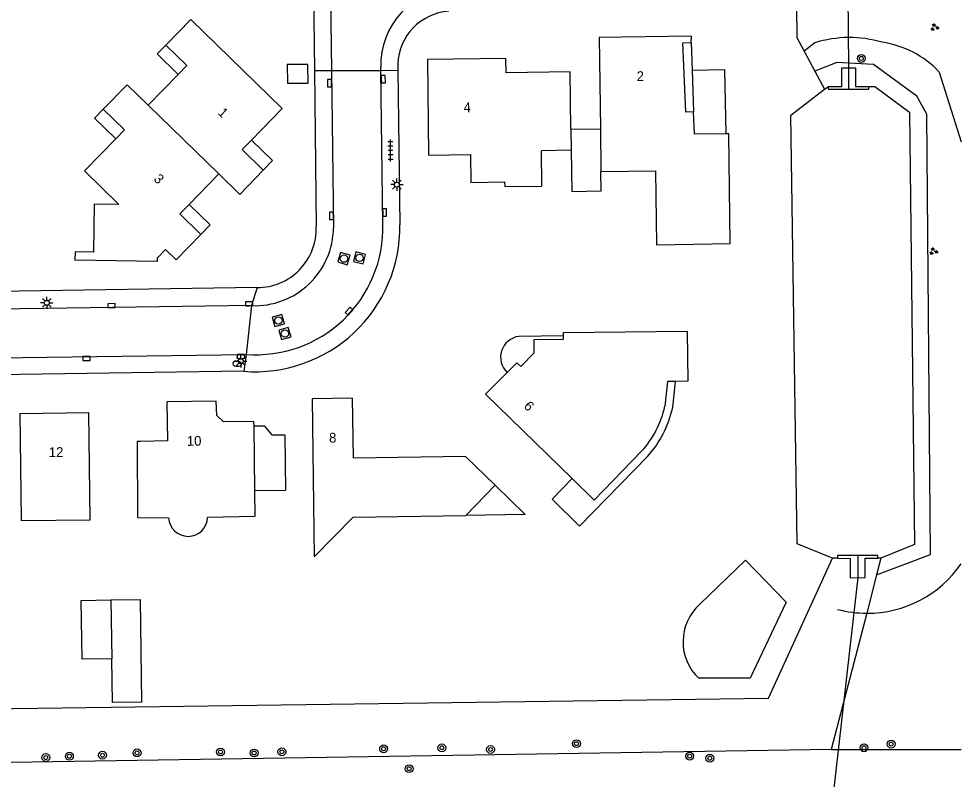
# Model space of a CAD drawing. Extents: x 128999 to 131010, y 395498 to 399007.
# Drawn here: x 130904 to 131000, y 395695.7 to 395773.2 of the extents above; entities that cross this region are included whole.
import ezdxf

# ---------------------------------------------------------------- set-up
doc = ezdxf.new("R2010")
doc.units = 0
for name, color, linetype in [('gg-anno-huisnummerreeks BGT', 7, 'Continuous'), ('gg-bbg-gedigitaliseerde bebouwing', 7, 'Continuous'), ('gg-bbg-gedigitaliseerde bijgebouw', 7, 'Continuous'), ('gg-bbg-hoofdgebouw', 7, 'Continuous'), ('gg-bbg-luifel en loopbrug', 7, 'Continuous'), ('gg-bbg-tussenscheiding', 7, 'Continuous'), ('gg-knt-BGT kruinlijn', 7, 'Continuous'), ('gg-knt-bovenkant onderkant talud', 7, 'Continuous'), ('gg-knt-verharding', 7, 'Continuous'), ('gg-kntw-beschoeiing', 7, 'Continuous'), ('gg-kwrk-duiker nz buis', 7, 'Continuous'), ('gg-kwrk-uitstroombak niveau min 01', 7, 'Continuous'), ('gt-grn-groengrens', 7, 'Continuous'), ('gt-grn-vlakafsluiter', 7, 'Continuous'), ('gt-grn-weggrens', 7, 'Continuous'), ('gt-symb-boom', 7, 'Continuous'), ('gt-symb-brandkraan', 7, 'Continuous'), ('gt-symb-groenvak', 7, 'Continuous'), ('gt-symb-kolk', 7, 'Continuous'), ('gt-symb-lichtmast', 7, 'Continuous'), ('gt-symb-rioolschacht', 7, 'Continuous'), ('gt-symb-tegel verharding', 7, 'Continuous')]:
    doc.layers.add(name, color=color, linetype=linetype)

# ---------------------------------------------------------------- blocks, each defined once
blk = doc.blocks.new('gt0-BOOM')
at = {"layer": 'gt-symb-boom'}
for radius in [0.4, 0.2]:
    blk.add_circle((0, 0), radius, dxfattribs=at)
blk = doc.blocks.new('gt0-GRVAK')
at = {"layer": 'gt-symb-groenvak'}
for p, q in [((-0.11, 0.189), (-0.228, 0.24)), ((-0.182, 0.153), (0.088, 0.153)), ((-0.091, 0.211), (-0.156, 0.322)), ((-0.047, 0.214), (-0.047, 0.393)), ((-0.004, 0.211), (0.061, 0.322)), ((0.015, 0.189), (0.133, 0.24)), ((0.262, -0.052), (0.197, 0.059)), ((0.305, -0.049), (0.305, 0.13)), ((0.349, -0.052), (0.414, 0.059)), ((-0.245, -0.228), (-0.363, -0.177)), ((-0.318, -0.264), (-0.047, -0.264)), ((-0.226, -0.206), (-0.291, -0.095)), ((-0.183, -0.203), (-0.183, -0.024)), ((-0.139, -0.206), (-0.074, -0.095)), ((-0.12, -0.228), (-0.002, -0.177)), ((0.243, -0.074), (0.125, -0.023)), ((0.17, -0.11), (0.441, -0.11)), ((0.368, -0.074), (0.486, -0.023))]:
    blk.add_line(p, q, dxfattribs=at)
blk = doc.blocks.new('gt0-KOLK')
at = {"layer": 'gt-symb-kolk'}
blk.add_lwpolyline([(0, 0), (0.375, 0), (0.375, 0.4), (-0.375, 0.4), (-0.375, 0), (0, 0)], dxfattribs=at)
blk = doc.blocks.new('gt0-LMAST')
at = {"layer": 'gt-symb-lichtmast'}
for p, q in [((-0.182, 0.173), (-0.447, 0.438)), ((-0.005, 0.246), (-0.005, 0.621)), ((0.172, 0.173), (0.437, 0.438)), ((-0.255, -0.004), (-0.63, -0.004)), ((-0.182, -0.181), (-0.447, -0.446)), ((-0.005, -0.254), (-0.005, -0.629)), ((0.437, -0.446), (0.172, -0.181)), ((0.245, -0.004), (0.62, -0.004))]:
    blk.add_line(p, q, dxfattribs=at)
blk.add_circle((-0.005, -0.004), 0.25, dxfattribs=at)
blk = doc.blocks.new('gt0-TEG1')
at = {"layer": 'gt-symb-tegel verharding'}
for p, q in [((-1.125, 0), (1.125, 0)), ((-0.9, -0.25), (-0.9, 0.25)), ((-0.45, -0.25), (-0.45, 0.25)), ((0, -0.25), (0, 0.25)), ((0.45, -0.25), (0.45, 0.25)), ((0.9, -0.25), (0.9, 0.25))]:
    blk.add_line(p, q, dxfattribs=at)
blk = doc.blocks.new('gt0-RS')
at = {"layer": 'gt-symb-rioolschacht'}
blk.add_lwpolyline([(-0.5, -0.5), (0.5, -0.5), (0.5, 0.5), (-0.5, 0.5)], close=True, dxfattribs=at)
blk.add_circle((0, 0), 0.375, dxfattribs=at)
blk = doc.blocks.new('gt0-BR')
at = {"layer": 'gt-symb-brandkraan'}
for centre, radius, start, end in [((-0.244, 0), 0.206, 107.56694, 252.43307), ((0.599, -2.664), 3, 106.89205, 107.56694), ((0, -0.691), 0.938, 73.10799, 106.89205), ((-0.599, -2.664), 3, 72.43309, 73.10799), ((0.244, 0), 0.206, 287.56695, 72.43309), ((0.599, 2.664), 3, 252.43307, 253.10797), ((0, 0.691), 0.938, 253.10797, 286.89206), ((-0.599, 2.664), 3, 286.89206, 287.56695)]:
    blk.add_arc(centre, radius, start, end, dxfattribs=at)

msp = doc.modelspace()

# ---------------------------------------------------------------- linework, layer by layer
at = {"layer": 'gg-bbg-gedigitaliseerde bebouwing'}
for p, q in [((130920.258, 395767.487), (130917.187, 395764.342)), ((130963.253, 395761.938), (130963.302, 395757.59)), ((130913.881, 395760.937), (130910.69, 395757.658)), ((130960.285, 395759.773), (130957.246, 395759.71)), ((130924.378, 395757.346), (130921.354, 395754.242)), ((130924.378, 395757.346), (130926.516, 395755.266)), ((130951.56, 395734.895), (130960.372, 395726.302)), ((130927.932, 395732.14), (130927.938, 395731.682)), ((130927.938, 395731.682), (130928.02, 395725.059)), ((130949.557, 395722.55), (130952.524, 395725.636)), ((130916.087, 395722.331), (130919.265, 395722.32))]:
    msp.add_line(p, q, dxfattribs=at)
for points in [[(130930.835, 395764.007), (130921.521, 395773.069), (130918.995, 395770.481)], [(130918.995, 395770.481), (130921.138, 395768.388), (130920.258, 395767.487)], [(130917.187, 395764.342), (130915.04, 395766.431), (130912.612, 395763.936)], [(130912.612, 395763.936), (130914.763, 395761.844), (130913.881, 395760.937)], [(130910.69, 395757.658), (130914.213, 395754.23), (130911.695, 395754.268), (130911.623, 395749.383), (130909.736, 395749.411), (130909.723, 395748.564)], [(130963.302, 395757.59), (130968.863, 395757.663), (130968.961, 395750.132)], [(130959.484, 395741.186), (130972.085, 395741.339), (130972.167, 395736.22), (130970.9, 395736.216)], [(130970.9, 395736.216), (130970.095, 395736.213), (130969.823, 395733.681)], [(130933.884, 395734.444), (130934.109, 395718.333), (130938.058, 395722.383), (130949.557, 395722.55)], [(130904.112, 395732.954), (130904.245, 395722.031), (130911.28, 395722.117), (130911.126, 395733.043)], [(130960.372, 395726.302), (130962.603, 395724.126), (130967.452, 395729.093)], [(130928.02, 395725.059), (130928.052, 395722.438), (130923.245, 395722.359)]]:
    msp.add_lwpolyline(points, dxfattribs=at)
for centre, radius, start, end in [((130959.945, 395735.879), 10.12, 317.88725, 347.45446), ((130921.254, 395722.418), 1.992, 182.8068, 358.31604)]:
    msp.add_arc(centre, radius, start, end, dxfattribs=at)
at = {"layer": 'gg-bbg-gedigitaliseerde bijgebouw'}
for p, q in [((130973.355, 395713.466), (130978.017, 395717.998)), ((130913.374, 395713.949), (130913.474, 395707.951))]:
    msp.add_line(p, q, dxfattribs=at)
for points in [[(130931.359, 395768.482), (130931.382, 395766.584), (130933.482, 395766.609), (130933.459, 395768.507), (130931.359, 395768.482)], [(130978.017, 395717.998), (130982.164, 395713.733), (130978.523, 395705.974), (130973.274, 395705.974)], [(130913.474, 395707.951), (130910.476, 395707.898), (130910.371, 395713.894), (130913.374, 395713.949)]]:
    msp.add_lwpolyline(points, dxfattribs=at)
msp.add_arc((130976.75, 395709.683), 5.083, 131.90131, 226.85983, dxfattribs=at)
at = {"layer": 'gg-bbg-hoofdgebouw'}
for p, q in [((130930.835, 395764.007), (130927.712, 395760.797)), ((130960.241, 395761.9), (130960.285, 395759.773)), ((130928.915, 395757.736), (130926.516, 395755.266)), ((130959.488, 395740.848), (130959.484, 395741.186)), ((130951.56, 395734.895), (130953.77, 395737.125)), ((130904.112, 395732.954), (130911.126, 395733.043))]:
    msp.add_line(p, q, dxfattribs=at)
for points in [[(130972.508, 395770.755), (130972.516, 395771.39), (130963.124, 395771.248), (130963.253, 395761.938)], [(130972.733, 395763.666), (130971.967, 395763.63), (130971.636, 395770.714), (130972.508, 395770.755)], [(130960.241, 395761.9), (130960.165, 395767.756), (130953.654, 395767.658), (130953.635, 395769.115), (130945.639, 395769.011), (130945.758, 395759.275), (130950.013, 395759.321), (130950.067, 395756.492), (130953.498, 395756.558), (130953.507, 395756.077), (130957.293, 395756.118), (130957.246, 395759.71)], [(130976.036, 395761.434), (130972.839, 395761.394), (130972.733, 395763.666)], [(130968.961, 395750.132), (130976.467, 395750.269), (130976.327, 395761.438), (130976.036, 395761.434)], [(130927.712, 395760.797), (130926.767, 395759.826), (130928.915, 395757.736)], [(130921.354, 395754.242), (130920.41, 395753.273), (130922.554, 395751.184)], [(130922.554, 395751.184), (130920.029, 395748.599), (130918.954, 395749.654), (130918.101, 395748.756), (130918.091, 395748.44), (130909.723, 395748.564)], [(130953.77, 395737.125), (130954.746, 395738.11), (130955.132, 395737.736), (130956.49, 395739.137), (130956.489, 395740.478), (130959.491, 395740.51), (130959.488, 395740.848)], [(130927.932, 395732.14), (130924.862, 395732.099), (130924.172, 395732.739), (130924.116, 395734.184), (130919.102, 395734.116), (130919.165, 395730.14), (130916.401, 395730.097), (130916.081, 395730.084), (130916.087, 395722.331)], [(130952.524, 395725.636), (130949.507, 395728.576), (130938.094, 395728.401), (130938.001, 395734.497), (130933.884, 395734.444)]]:
    msp.add_lwpolyline(points, dxfattribs=at)
at = {"layer": 'gg-bbg-luifel en loopbrug'}
for p, q in [((130972.508, 395770.755), (130972.598, 395767.921)), ((130972.598, 395767.921), (130972.733, 395763.666)), ((130960.241, 395761.9), (130963.253, 395761.938)), ((130959.488, 395740.848), (130954.932, 395740.799)), ((130970.614, 395733.552), (130970.9, 395736.216))]:
    msp.add_line(p, q, dxfattribs=at)
for points in [[(130918.995, 395770.481), (130918.115, 395769.579), (130920.258, 395767.487)], [(130972.598, 395767.921), (130975.898, 395767.99), (130976.036, 395761.434)], [(130912.612, 395763.936), (130911.732, 395763.034), (130913.881, 395760.937)], [(130928.915, 395757.736), (130929.861, 395758.71), (130927.712, 395760.797)], [(130960.285, 395759.773), (130960.328, 395755.569), (130963.327, 395755.632), (130963.302, 395757.59)], [(130922.554, 395751.184), (130923.5, 395752.158), (130921.354, 395754.242)], [(130927.938, 395731.682), (130928.999, 395731.695), (130929.788, 395730.752), (130931.099, 395730.768), (130931.169, 395725.098), (130928.02, 395725.059)], [(130968.035, 395728.545), (130961.129, 395721.47), (130958.326, 395724.206), (130960.372, 395726.302)], [(130952.524, 395725.636), (130955.601, 395722.638), (130949.557, 395722.55)], [(130913.374, 395713.949), (130916.361, 395713.986), (130916.49, 395703.532), (130913.55, 395703.495), (130913.474, 395707.951)]]:
    msp.add_lwpolyline(points, dxfattribs=at)
for centre, radius, start, end in [((130955.218, 395738.688), 2.13, 97.70313, 227.19498), ((130959.941, 395735.882), 10.924, 317.8089, 347.68702)]:
    msp.add_arc(centre, radius, start, end, dxfattribs=at)
at = {"layer": 'gg-bbg-tussenscheiding'}
msp.add_line((130917.187, 395764.342), (130924.378, 395757.346), dxfattribs=at)
at = {"layer": 'gg-knt-BGT kruinlijn'}
for p, q in [((130985.096, 395770.707), (130984.003, 395769.848)), ((130997.775, 395767.734), (131000, 395760.612))]:
    msp.add_line(p, q, dxfattribs=at)
for centre, radius, start, end in [((130988.611, 395759.524), 11.722, 73.45442, 107.44852), ((130990.514, 395760.88), 9.985, 43.35085, 81.73931), ((130990.429, 395724.196), 11.606, 269.82235, 325.55158)]:
    msp.add_arc(centre, radius, start, end, dxfattribs=at)
at = {"layer": 'gg-knt-bovenkant onderkant talud'}
msp.add_arc((130990.426, 395724.179), 11.589, 254.95912, 269.83898, dxfattribs=at)
at = {"layer": 'gg-knt-verharding'}
for p, q in [((130935.585, 395789.526), (130935.86, 395767.893)), ((130934.113, 395767.871), (130934.314, 395751.945)), ((130935.86, 395767.893), (130940.893, 395767.901)), ((130935.86, 395767.893), (130936.064, 395751.859)), ((130940.893, 395767.901), (130940.889, 395768.196)), ((130941.087, 395752.228), (130940.893, 395767.901)), ((130942.623, 395768.551), (130942.63, 395767.923)), ((130942.63, 395767.923), (130942.818, 395752.149)), ((130928.298, 395745.766), (130860.57, 395744.749)), ((130927.72, 395743.928), (130898.714, 395743.537)), ((130898.73, 395738.571), (130927.157, 395738.968)), ((130926.915, 395737.241), (130859.775, 395736.294))]:
    msp.add_line(p, q, dxfattribs=at)
msp.add_lwpolyline([(130933.007, 395862.106), (130933.507, 395815.999), (130934.113, 395767.871)], dxfattribs=at)
for centre, radius, start, end in [((130948.681, 395768.471), 7.797, 93.14019, 182.01944), ((130948.162, 395768.392), 5.541, 93.75314, 178.35461), ((130928.082, 395751.932), 14.737, 265.4577, 0.843), ((130928.161, 395751.86), 12.931, 265.54547, 1.6314), ((130928.025, 395751.962), 8.04, 267.82917, 359.26353), ((130928.305, 395751.778), 6.012, 269.93682, 1.59473)]:
    msp.add_arc(centre, radius, start, end, dxfattribs=at)
at = {"layer": 'gg-kntw-beschoeiing'}
for p, q in [((130986.093, 395765.976), (130986.481, 395766.273)), ((130987.417, 395718.189), (130986.902, 395718.189)), ((130991.812, 395718.2), (130991.502, 395718.2))]:
    msp.add_line(p, q, dxfattribs=at)
for points in [[(130986.902, 395718.189), (130983.298, 395719.67), (130982.642, 395763.336), (130986.093, 395765.976)], [(130990.546, 395766.257), (130991.223, 395766.257), (130994.748, 395763.657), (130995.245, 395719.603), (130991.812, 395718.2)]]:
    msp.add_lwpolyline(points, dxfattribs=at)
at = {"layer": 'gg-kwrk-duiker nz buis'}
for points in [[(130988.338, 395792.776), (130988.32, 395790.492), (130988.536, 395768.182), (130988.51, 395765.956)], [(130989.463, 395718.462), (130989.465, 395716.222), (130985.251, 395679.242), (130985.252, 395677.036)]]:
    msp.add_lwpolyline(points, dxfattribs=at)
at = {"layer": 'gg-kwrk-uitstroombak niveau min 01'}
for points in [[(130986.481, 395766.273), (130987.845, 395766.273), (130987.845, 395768.164), (130989.226, 395768.164), (130989.226, 395766.267), (130990.546, 395766.257)], [(130990.546, 395766.257), (130990.546, 395765.956), (130986.474, 395765.956), (130986.481, 395766.273)], [(130991.502, 395718.2), (130991.509, 395718.462), (130987.417, 395718.462), (130987.417, 395718.189)], [(130987.417, 395718.189), (130988.699, 395718.171), (130988.691, 395716.212), (130990.238, 395716.232), (130990.231, 395718.195), (130991.502, 395718.2)]]:
    msp.add_lwpolyline(points, dxfattribs=at)
at = {"layer": 'gt-grn-groengrens'}
for p, q in [((130991.812, 395718.2), (130991.382, 395716.501)), ((130991.382, 395716.501), (130990.393, 395712.59)), ((130990.393, 395712.59), (130986.77, 395698.716)), ((130986.77, 395698.716), (131000, 395698.709))]:
    msp.add_line(p, q, dxfattribs=at)
for points in [[(130991.382, 395716.501), (130996.874, 395718.56), (130996.507, 395763.428), (130995.481, 395765.261), (130991.082, 395768.487), (130987.343, 395768.707), (130985.09, 395767.835)], [(130986.77, 395698.716), (130853.926, 395696.6), (130853.807, 395702.219)]]:
    msp.add_lwpolyline(points, dxfattribs=at)
at = {"layer": 'gt-grn-vlakafsluiter'}
for p, q in [((130984.003, 395769.848), (130985.09, 395767.835)), ((130985.09, 395767.835), (130986.093, 395765.976))]:
    msp.add_line(p, q, dxfattribs=at)
for points in [[(130983.224, 395774.395), (130983.248, 395771.246), (130984.003, 395769.848)], [(130853.807, 395702.219), (130980.391, 395703.946), (130986.902, 395718.189)]]:
    msp.add_lwpolyline(points, dxfattribs=at)
at = {"layer": 'gt-grn-weggrens'}
for p, q in [((130934.113, 395767.871), (130935.86, 395767.893)), ((130940.893, 395767.901), (130942.63, 395767.923)), ((130928.298, 395745.766), (130927.72, 395743.928)), ((130927.72, 395743.928), (130927.157, 395738.968)), ((130927.157, 395738.968), (130926.915, 395737.241))]:
    msp.add_line(p, q, dxfattribs=at)

# ---------------------------------------------------------------- block references
at = {"layer": 'gt-symb-boom'}
for p in [(130989.835, 395769.113), (130960.814, 395699.306), (130992.871, 395699.26), (130916.056, 395698.364), (130924.556, 395698.455), (130927.978, 395698.352), (130930.806, 395698.471), (130941.168, 395698.781), (130947.098, 395698.883), (130952.056, 395698.706), (130990.106, 395698.881), (130906.762, 395697.889), (130909.161, 395698.021), (130912.534, 395698.126), (130972.343, 395698.03), (130974.398, 395697.814), (130943.772, 395696.753)]:
    msp.add_blockref('gt0-BOOM', p, dxfattribs=at)
at = {"layer": 'gt-symb-brandkraan', "rotation": -3.2688529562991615}
msp.add_blockref('gt0-BR', (130926.253, 395738.003), dxfattribs=at)
at = {"layer": 'gt-symb-groenvak'}
for p in [(130997.289, 395772.286), (130997.176, 395749.465)]:
    msp.add_blockref('gt0-GRVAK', p, dxfattribs=at)
at = {"layer": 'gt-symb-kolk'}
for p, rotation in [((130935.862, 395766.594), 90.80208851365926), ((130940.93, 395766.991), -87.70709950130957), ((130936.051, 395753.078), 91.03121266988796), ((130941.074, 395753.411), -89.25519682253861), ((130913.452, 395743.733), 0.8593722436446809), ((130927.466, 395743.925), 0.8593722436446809), ((130937.811, 395743.232), 48.16185074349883), ((130926.637, 395738.958), -179.36977184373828), ((130910.889, 395738.738), -179.1979114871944)]:
    msp.add_blockref('gt0-KOLK', p, dxfattribs=dict(at, rotation=rotation))
at = {"layer": 'gt-symb-lichtmast'}
for p in [(130942.528, 395756.26), (130906.862, 395744.218), (130926.627, 395738.272)]:
    msp.add_blockref('gt0-LMAST', p, dxfattribs=at)
at = {"layer": 'gt-symb-rioolschacht'}
for p, rotation in [((130937.129, 395748.718), -16.44128049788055), ((130938.711, 395748.792), -14.300277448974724), ((130930.449, 395742.413), 15.425970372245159), ((130931.122, 395741.084), 16.315193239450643)]:
    msp.add_blockref('gt0-RS', p, dxfattribs=dict(at, rotation=rotation))
at = {"layer": 'gt-symb-tegel verharding', "rotation": 90.74480317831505}
msp.add_blockref('gt0-TEG1', (130941.871, 395759.733), dxfattribs=at)

# ---------------------------------------------------------------- texts
at = {"layer": 'gg-anno-huisnummerreeks BGT'}
for s, rotation, p in [('2', 0.9, (130966.953, 395766.805)), ('1', 315.8, (130924.222, 395763.502)), ('4', 0.7, (130949.317, 395763.628)), ('3', 315.7, (130917.677, 395756.756)), ('6', 315.2, (130955.374, 395733.613)), ('10', 0.8, (130921.13, 395729.643)), ('8', 0.7, (130935.62, 395729.966)), ('12', 0.7, (130907.067, 395728.492))]:
    msp.add_text(s, height=1, rotation=rotation, dxfattribs=at).set_placement(p)

doc.saveas('drawing.dxf')
